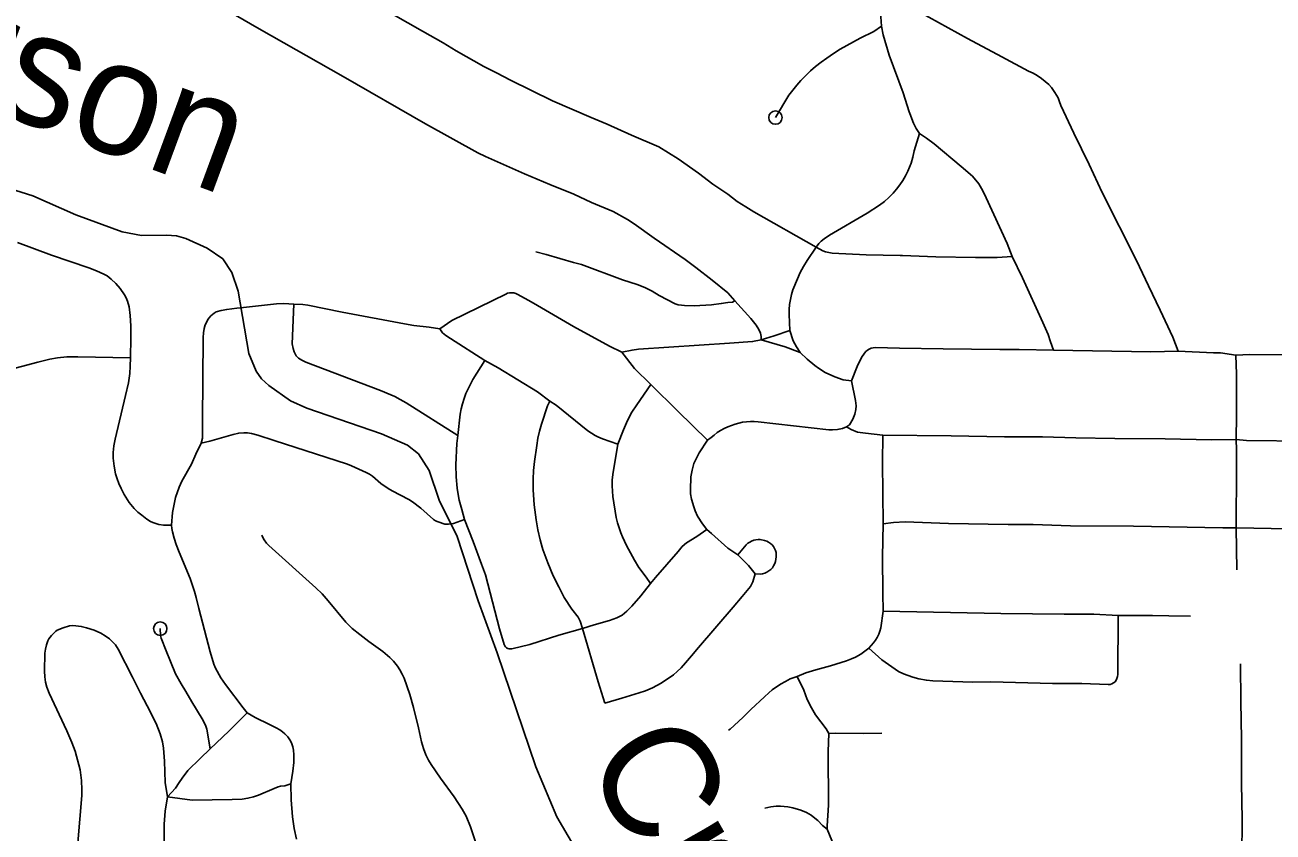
# Model space of a CAD drawing. Extents: x -19 to 366, y -4 to 359.
# Drawn here: x 150.163 to 151.042, y 193.267 to 193.836 of the extents above; entities that cross this region are included whole.
import ezdxf

# ---------------------------------------------------------------- set-up
doc = ezdxf.new("R2010")
doc.units = 0
for name, color, linetype in [('Level 33', 7, 'Continuous'), ('Level 35', 7, 'Continuous'), ('Level 60', 7, 'Continuous')]:
    doc.layers.add(name, color=color, linetype=linetype)

msp = doc.modelspace()

# ---------------------------------------------------------------- linework, layer by layer
at = {"layer": 'Level 33'}
for points in [[(150.72015, 193.67925), (150.67618, 193.70419), (150.67058, 193.70765), (150.66447, 193.71163), (150.65778, 193.7166), (150.64733, 193.72382), (150.63711, 193.73149), (150.62298, 193.74156), (150.60937, 193.75003), (150.59015, 193.75819), (150.57287, 193.76594), (150.56157, 193.77065), (150.53448, 193.78251), (150.50494, 193.79696), (150.49507, 193.80211), (150.48606, 193.80655), (150.46673, 193.81769), (150.45747, 193.82327), (150.44294, 193.83144), (150.37229, 193.87188), (150.31563, 193.90392)], [(150.6628, 193.64156), (150.6578, 193.64726), (150.6469, 193.6562), (150.63536, 193.66505), (150.62785, 193.67065), (150.60613, 193.68574), (150.59204, 193.6959), (150.58731, 193.6988), (150.57715, 193.70445), (150.56197, 193.71071), (150.54938, 193.71669), (150.53265, 193.72337), (150.5147, 193.73108), (150.4872, 193.74312), (150.48193, 193.74577), (150.44499, 193.7663), (150.3871, 193.79954), (150.32802, 193.8332), (150.28854, 193.85605)], [(150.76602, 193.83502), (150.76523, 193.84495), (150.76442, 193.8515), (150.76434, 193.85419), (150.76441, 193.85502), (150.76467, 193.85581), (150.76512, 193.85651), (150.76574, 193.85707)], [(150.79255, 193.84516), (150.82663, 193.82642), (150.85063, 193.81342), (150.86957, 193.80336), (150.87267, 193.80186), (150.87568, 193.80016), (150.87853, 193.79824), (150.88127, 193.79614), (150.88383, 193.79385), (150.88572, 193.79169), (150.88814, 193.78824), (150.89027, 193.78444), (150.89141, 193.78182), (150.89234, 193.77912), (150.90143, 193.7597), (150.91222, 193.73767), (150.92144, 193.71787), (150.94556, 193.66988), (150.95394, 193.65206), (150.96222, 193.63501), (150.971, 193.61597), (150.97474, 193.60604)], [(150.76602, 193.83502), (150.76059, 193.83135), (150.75112, 193.82647), (150.73705, 193.81883), (150.73223, 193.81582), (150.72757, 193.81257), (150.72353, 193.80974), (150.71969, 193.80669), (150.71603, 193.80344), (150.70936, 193.79679), (150.70638, 193.79345), (150.70354, 193.78996), (150.70091, 193.78632), (150.69138, 193.77061)], [(150.78598, 193.77355), (150.78554, 193.77476), (150.78119, 193.78801), (150.77149, 193.81461), (150.76711, 193.8289), (150.76602, 193.83502)], [(150.79268, 193.7593), (150.79039, 193.76303), (150.78846, 193.76667), (150.78598, 193.77355)], [(150.72015, 193.67925), (150.72203, 193.68186), (150.72348, 193.68353), (150.72556, 193.68522), (150.72943, 193.6878), (150.75592, 193.70338), (150.76473, 193.7089), (150.76811, 193.71155), (150.77113, 193.71426), (150.7743, 193.71746), (150.7767, 193.7203), (150.77894, 193.72328), (150.781, 193.72639), (150.78287, 193.7296), (150.78455, 193.73293), (150.78694, 193.73854), (150.78816, 193.74265), (150.78899, 193.74729), (150.79268, 193.7593)], [(150.85792, 193.67282), (150.85447, 193.68194), (150.83972, 193.71413), (150.8373, 193.71904), (150.83465, 193.72384), (150.83001, 193.72926), (150.82208, 193.73626), (150.8032, 193.75205), (150.79759, 193.75611), (150.79268, 193.7593)], [(150.15803, 193.68253), (150.18189, 193.67367), (150.20818, 193.66475), (150.21347, 193.6628), (150.21873, 193.66038), (150.22102, 193.65908), (150.22391, 193.6568), (150.22715, 193.65371), (150.23021, 193.6503), (150.23328, 193.64582), (150.23434, 193.64376)], [(150.70158, 193.62069), (150.70094, 193.63183), (150.70104, 193.6354), (150.70136, 193.63894), (150.70192, 193.64246), (150.70272, 193.64593), (150.70373, 193.64935), (150.70679, 193.65715), (150.70886, 193.66152), (150.71115, 193.66578), (150.71363, 193.66992), (150.72015, 193.67925)], [(150.85792, 193.67282), (150.84752, 193.67208), (150.83229, 193.67218), (150.80426, 193.67257), (150.78074, 193.67346), (150.77912, 193.67352), (150.75524, 193.67397), (150.73123, 193.67523), (150.72666, 193.6761), (150.72468, 193.67667), (150.72015, 193.67925)], [(150.6628, 193.64156), (150.66107, 193.64071), (150.65793, 193.64039), (150.65324, 193.63959), (150.64631, 193.63868), (150.63427, 193.63812), (150.62737, 193.63826), (150.62516, 193.63843), (150.62297, 193.63879), (150.62085, 193.63934), (150.60961, 193.64541), (150.60459, 193.64837), (150.59943, 193.65089), (150.59408, 193.65304), (150.58363, 193.65624), (150.55487, 193.66703), (150.54921, 193.66867), (150.5299, 193.67424), (150.5227, 193.67597)], [(150.88718, 193.60673), (150.88489, 193.61273), (150.8833, 193.61779), (150.87968, 193.62634), (150.86535, 193.65784), (150.85792, 193.67282)], [(150.23434, 193.64376), (150.23531, 193.6414), (150.2365, 193.63731), (150.23732, 193.63134), (150.23771, 193.6239), (150.2377, 193.61543), (150.23741, 193.60144)], [(150.58329, 193.6053), (150.57461, 193.60967), (150.54914, 193.62342), (150.5211, 193.63989), (150.51739, 193.64199), (150.51012, 193.64611), (150.50877, 193.64673), (150.50734, 193.64713), (150.50586, 193.6473), (150.50437, 193.64722), (150.50291, 193.64691), (150.50153, 193.64636), (150.46363, 193.62775), (150.45509, 193.62186)], [(150.31692, 193.63689), (150.31224, 193.63638), (150.30521, 193.63548), (150.30125, 193.63481), (150.29769, 193.63371), (150.29634, 193.63296), (150.29506, 193.63202), (150.29396, 193.63099), (150.29274, 193.62954), (150.29197, 193.62838), (150.2909, 193.62626), (150.29003, 193.62457), (150.28937, 193.62209), (150.28884, 193.61907), (150.28859, 193.61565), (150.28805, 193.55694), (150.28822, 193.54802), (150.28806, 193.54478), (150.28722, 193.54122)], [(150.35235, 193.63927), (150.3454, 193.63962), (150.34024, 193.6394), (150.31692, 193.63689)], [(150.46786, 193.5467), (150.43145, 193.56965), (150.42726, 193.57218), (150.4236, 193.57412), (150.42057, 193.57547), (150.41338, 193.5783), (150.36094, 193.59825), (150.35794, 193.59974), (150.35574, 193.60127), (150.35412, 193.60292), (150.35265, 193.60561), (150.35192, 193.60788), (150.35132, 193.61128), (150.35235, 193.63927)], [(150.45509, 193.62186), (150.44774, 193.62297), (150.43695, 193.6241), (150.43031, 193.62525), (150.3865, 193.6336), (150.36225, 193.63854), (150.35871, 193.63895), (150.35235, 193.63927)], [(150.68138, 193.61412), (150.68138, 193.61648), (150.68084, 193.61868), (150.67974, 193.62146), (150.67792, 193.62447), (150.67414, 193.62905), (150.6628, 193.64156)], [(150.4869, 193.59957), (150.46256, 193.61503), (150.4594, 193.6172), (150.45707, 193.61911), (150.45509, 193.62186)], [(150.70158, 193.62069), (150.69054, 193.61693), (150.68138, 193.61412)], [(150.70872, 193.60516), (150.70616, 193.60927), (150.70395, 193.61329), (150.70158, 193.62069)], [(150.68138, 193.61412), (150.67531, 193.6129), (150.65896, 193.61171), (150.59499, 193.60758), (150.59044, 193.60683), (150.58329, 193.6053)], [(150.70872, 193.60516), (150.69811, 193.60915), (150.68138, 193.61412)], [(150.88718, 193.60673), (150.86289, 193.60725), (150.84931, 193.60737), (150.80935, 193.60773), (150.77876, 193.60818), (150.76172, 193.60858), (150.76025, 193.6085), (150.75882, 193.60817), (150.75744, 193.60762), (150.75618, 193.60685), (150.75505, 193.60588), (150.75411, 193.60474), (150.752, 193.60174), (150.74895, 193.59537), (150.74487, 193.58513)], [(150.97474, 193.60604), (150.95549, 193.60562), (150.88718, 193.60673)], [(150.1226, 193.58512), (150.1722, 193.59839), (150.18067, 193.60046), (150.18616, 193.60141), (150.19275, 193.60204), (150.20027, 193.60222), (150.23741, 193.60144)], [(150.23741, 193.60144), (150.23723, 193.59556), (150.23688, 193.59048), (150.23651, 193.58709), (150.23597, 193.58385), (150.23404, 193.57484), (150.22659, 193.54415), (150.22579, 193.53934), (150.22531, 193.53478), (150.22522, 193.53067), (150.22593, 193.52507), (150.22699, 193.5197), (150.228, 193.51618), (150.22926, 193.51291), (150.23088, 193.50932), (150.23309, 193.50506), (150.23651, 193.49943), (150.23994, 193.49541), (150.24258, 193.49283), (150.24532, 193.49049), (150.24889, 193.48781), (150.25142, 193.48626), (150.25317, 193.48545), (150.2574, 193.48409), (150.26083, 193.48345), (150.26185, 193.48348), (150.2664, 193.4836)], [(150.46786, 193.5467), (150.46958, 193.56177), (150.4703, 193.56545), (150.47119, 193.56909), (150.47226, 193.57267), (150.47356, 193.57619), (150.47502, 193.57964), (150.47847, 193.58624), (150.4869, 193.59957)], [(150.53257, 193.57099), (150.52384, 193.57757), (150.49629, 193.59445), (150.4869, 193.59957)], [(150.60367, 193.58254), (150.59218, 193.59399), (150.58329, 193.6053)], [(150.74487, 193.58513), (150.73898, 193.58584), (150.73325, 193.58807), (150.72633, 193.59118), (150.72163, 193.59417), (150.71921, 193.59594), (150.71381, 193.60051), (150.70872, 193.60516)], [(151.01536, 193.60339), (151.00463, 193.60495), (150.99973, 193.60494), (150.97474, 193.60604)], [(151.07812, 193.60336), (151.02516, 193.60369), (151.01536, 193.60339)], [(151.01563, 193.5438), (151.01585, 193.56098), (151.01579, 193.58993), (151.01536, 193.60339)], [(150.58051, 193.54063), (150.58445, 193.55082), (150.58733, 193.55727), (150.59038, 193.56316), (150.59372, 193.56841), (150.60367, 193.58254)], [(150.64345, 193.54336), (150.62257, 193.56375), (150.60367, 193.58254)], [(150.74138, 193.55289), (150.74345, 193.55433), (150.74579, 193.55827), (150.74735, 193.56169), (150.74803, 193.56492), (150.74819, 193.56756), (150.74777, 193.57145), (150.74487, 193.58513)], [(150.55555, 193.41076), (150.55391, 193.41588), (150.55247, 193.41866), (150.54811, 193.42452), (150.54277, 193.43256), (150.53892, 193.44022), (150.53486, 193.44778), (150.53112, 193.45704), (150.52774, 193.46644), (150.52731, 193.46799), (150.52585, 193.47331), (150.52422, 193.48025), (150.5229, 193.48726), (150.52168, 193.49788), (150.52082, 193.50854), (150.52088, 193.51592), (150.52121, 193.52218), (150.52181, 193.52843), (150.52334, 193.5397), (150.52426, 193.54472), (150.52539, 193.54969), (150.52671, 193.55462), (150.53089, 193.56756), (150.53257, 193.57099)], [(150.58051, 193.54063), (150.56957, 193.54447), (150.56641, 193.54576), (150.56444, 193.5467), (150.55934, 193.54993), (150.53696, 193.56814), (150.53257, 193.57099)], [(150.64345, 193.54336), (150.64603, 193.54519), (150.64815, 193.54705), (150.6504, 193.54875), (150.65277, 193.55027), (150.65526, 193.55161), (150.65783, 193.55276), (150.66303, 193.55468), (150.66564, 193.55545), (150.6683, 193.55603), (150.67101, 193.55642), (150.67373, 193.55661), (150.67643, 193.5566), (150.67916, 193.5564), (150.72885, 193.55077), (150.73152, 193.55076), (150.735, 193.55098), (150.73618, 193.55123), (150.73858, 193.55173), (150.74138, 193.55289)], [(150.47247, 193.48754), (150.46479, 193.48466), (150.46132, 193.48417), (150.45985, 193.48415), (150.45861, 193.48433), (150.454, 193.48582), (150.4522, 193.48668), (150.45079, 193.48764), (150.44172, 193.49565), (150.436, 193.49999), (150.43344, 193.50156), (150.42151, 193.50776), (150.41881, 193.50938), (150.41375, 193.51293), (150.40773, 193.51809), (150.40555, 193.51952), (150.40339, 193.52063), (150.39294, 193.5254), (150.3903, 193.52645), (150.33865, 193.54312), (150.32697, 193.54702), (150.32263, 193.54812), (150.31975, 193.54857), (150.31717, 193.54861), (150.31369, 193.54838), (150.30963, 193.5474), (150.2934, 193.54283), (150.28722, 193.54122)], [(150.47247, 193.48754), (150.47067, 193.49462), (150.46884, 193.5011), (150.46759, 193.50805), (150.46733, 193.50963), (150.46657, 193.51767), (150.46632, 193.52611), (150.46703, 193.54109), (150.46786, 193.5467)], [(150.76688, 193.54702), (150.75474, 193.54824), (150.74924, 193.54904), (150.74478, 193.5509), (150.74138, 193.55289)], [(150.76721, 193.48443), (150.76677, 193.52776), (150.76688, 193.54702)], [(151.01563, 193.5438), (150.99832, 193.54374), (150.96578, 193.54435), (150.93015, 193.54462), (150.90281, 193.54506), (150.87932, 193.5457), (150.85267, 193.54572), (150.81502, 193.54646), (150.76688, 193.54702)], [(150.2664, 193.4836), (150.26703, 193.49248), (150.2691, 193.50316), (150.27177, 193.5104), (150.27348, 193.51446), (150.28027, 193.52653), (150.28335, 193.53355), (150.28722, 193.54122)], [(150.60344, 193.44243), (150.60037, 193.44703), (150.59519, 193.45381), (150.59215, 193.45886), (150.58927, 193.46401), (150.58658, 193.46926), (150.58379, 193.47525), (150.58262, 193.47808), (150.58135, 193.48164), (150.58027, 193.48526), (150.57938, 193.48893), (150.57695, 193.5038), (150.57662, 193.50755), (150.57649, 193.51132), (150.57658, 193.5153), (150.57689, 193.51928), (150.58051, 193.54063)], [(150.64306, 193.48062), (150.64005, 193.48459), (150.63655, 193.48984), (150.63485, 193.49368), (150.63385, 193.49637), (150.63229, 193.50182), (150.63161, 193.50552), (150.63149, 193.50853), (150.63179, 193.51763), (150.63271, 193.52233), (150.63404, 193.52693), (150.63526, 193.52974), (150.63775, 193.53454), (150.64345, 193.54336)], [(151.01554, 193.48176), (151.0159, 193.52448), (151.01596, 193.53656), (151.01563, 193.5438)], [(151.26651, 193.54001), (151.25943, 193.53985), (151.24084, 193.53985), (151.22114, 193.54042), (151.17904, 193.5409), (151.1643, 193.54119), (151.11868, 193.5421), (151.09246, 193.54215), (151.06547, 193.54273), (151.02297, 193.54319), (151.01563, 193.5438)], [(150.50294, 193.39674), (150.5021, 193.39723), (150.50137, 193.39789), (150.50082, 193.39869), (150.50044, 193.39959), (150.49715, 193.41058), (150.48742, 193.44851), (150.48442, 193.4562), (150.47869, 193.47197), (150.47247, 193.48754)], [(150.76727, 193.42303), (150.76702, 193.43557), (150.76681, 193.46133), (150.76721, 193.48443)], [(151.01554, 193.48176), (151.00624, 193.4816), (150.94337, 193.48281), (150.89898, 193.48313), (150.87281, 193.48394), (150.85519, 193.48397), (150.81313, 193.48467), (150.78268, 193.48588), (150.77452, 193.48539), (150.76721, 193.48443)], [(150.31959, 193.35135), (150.31664, 193.35494), (150.30421, 193.37139), (150.30107, 193.37596), (150.29717, 193.3828), (150.29602, 193.38572), (150.29348, 193.39444), (150.28559, 193.42479), (150.28376, 193.43269), (150.28255, 193.4369), (150.27937, 193.44591), (150.27161, 193.46456), (150.26955, 193.46998), (150.26814, 193.47451), (150.26699, 193.47882), (150.26654, 193.48111), (150.2664, 193.4836)], [(150.48417, 193.24854), (150.47672, 193.27116), (150.4738, 193.27854), (150.47095, 193.28358), (150.46534, 193.29219), (150.45554, 193.30549), (150.44902, 193.31496), (150.44708, 193.31812), (150.44531, 193.32183), (150.44369, 193.32625), (150.44227, 193.33091), (150.4401, 193.34083), (150.43669, 193.35507), (150.43414, 193.36431), (150.42998, 193.37589), (150.42874, 193.37853), (150.42694, 193.3817), (150.42526, 193.38421), (150.4225, 193.38775), (150.41996, 193.39028), (150.41495, 193.39451), (150.40529, 193.40162), (150.39887, 193.40654), (150.39348, 193.41086), (150.39107, 193.41303), (150.38909, 193.41519), (150.37663, 193.43024), (150.37224, 193.43526), (150.36778, 193.4395), (150.33487, 193.46921), (150.33328, 193.47088), (150.33151, 193.47317), (150.33051, 193.47478), (150.32984, 193.4765)], [(150.60344, 193.44243), (150.60689, 193.44666), (150.62285, 193.46502), (150.6258, 193.46858), (150.6288, 193.47123), (150.6361, 193.47558), (150.64306, 193.48062)], [(150.66494, 193.46256), (150.65792, 193.46743), (150.64627, 193.47763), (150.64306, 193.48062)], [(151.26608, 193.47836), (151.24269, 193.47805), (151.21726, 193.47848), (151.18049, 193.47885), (151.1695, 193.47908), (151.14734, 193.47955), (151.08988, 193.48027), (151.01554, 193.48176)], [(151.0162, 193.45213), (151.01554, 193.48176)], [(150.6772, 193.44937), (150.68064, 193.44903), (150.68227, 193.44928), (150.68386, 193.44976), (150.68538, 193.45045), (150.6868, 193.45133), (150.68807, 193.4524), (150.6892, 193.45362), (150.69012, 193.45499), (150.69089, 193.45647), (150.69143, 193.45804), (150.69198, 193.4612), (150.692, 193.46275), (150.69179, 193.46427), (150.69137, 193.46576), (150.69076, 193.46718), (150.68996, 193.4685), (150.689, 193.46969), (150.68785, 193.47074), (150.6866, 193.47163), (150.68522, 193.47234), (150.68376, 193.47285), (150.68072, 193.47339), (150.67918, 193.47342), (150.67762, 193.47326), (150.67611, 193.47291), (150.67464, 193.47237), (150.67326, 193.47165), (150.67198, 193.47077), (150.67083, 193.46973), (150.66494, 193.46256)], [(150.6772, 193.44937), (150.67248, 193.4551), (150.66494, 193.46256)], [(150.59542, 193.36539), (150.59997, 193.36694), (150.60474, 193.36901), (150.61099, 193.37226), (150.61971, 193.37827), (150.62221, 193.38041), (150.62492, 193.38308), (150.62813, 193.38654), (150.63224, 193.39164), (150.63721, 193.39737), (150.6617, 193.42572), (150.66795, 193.43324), (150.67377, 193.44028), (150.67548, 193.44356), (150.6772, 193.44937)], [(150.55555, 193.41076), (150.56376, 193.4134), (150.57464, 193.41631), (150.57974, 193.41834), (150.58168, 193.41922), (150.5835, 193.42029), (150.58521, 193.42154), (150.58678, 193.42296), (150.59039, 193.42659), (150.59664, 193.43368), (150.60344, 193.44243)], [(150.75704, 193.39686), (150.76032, 193.40058), (150.76175, 193.40251), (150.76302, 193.40455), (150.76407, 193.4067), (150.76495, 193.40893), (150.76564, 193.41122), (150.76727, 193.42303)], [(150.93254, 193.41993), (150.9155, 193.42088), (150.89466, 193.42087), (150.85003, 193.42134), (150.76727, 193.42303)], [(150.93254, 193.41993), (150.93226, 193.37845), (150.93207, 193.37705), (150.93171, 193.37569), (150.93113, 193.37439), (150.93041, 193.37319), (150.92934, 193.37243), (150.92817, 193.37185), (150.92693, 193.37144), (150.92566, 193.37123), (150.90695, 193.37195), (150.88648, 193.37203), (150.84304, 193.37317), (150.83026, 193.3729), (150.80223, 193.37382), (150.7976, 193.37429), (150.79227, 193.37528), (150.78797, 193.37645), (150.78148, 193.37876), (150.77805, 193.38039), (150.76622, 193.38867), (150.75704, 193.39686)], [(150.98358, 193.41955), (150.96837, 193.41981), (150.95672, 193.41985), (150.93254, 193.41993)], [(150.26343, 193.29216), (150.26176, 193.30224), (150.26135, 193.31742), (150.26075, 193.32649), (150.26002, 193.33107), (150.25841, 193.33658), (150.25556, 193.3438), (150.24918, 193.3563), (150.24443, 193.36514), (150.23893, 193.37655), (150.22875, 193.39633), (150.22679, 193.39929), (150.22485, 193.40148), (150.22256, 193.40353), (150.21968, 193.40569), (150.21659, 193.40751), (150.21189, 193.4095), (150.20658, 193.41133), (150.20276, 193.41223), (150.19893, 193.41276), (150.19658, 193.41289), (150.19449, 193.41261), (150.19007, 193.41125), (150.18577, 193.40954), (150.18479, 193.40889), (150.18185, 193.40596), (150.17995, 193.40354), (150.17919, 193.40202), (150.17823, 193.39937), (150.17757, 193.39621), (150.1772, 193.39353), (150.17685, 193.38076), (150.17706, 193.3767), (150.17763, 193.37295), (150.17851, 193.36957), (150.18013, 193.36536), (150.19255, 193.33873), (150.19623, 193.33043), (150.19862, 193.32436), (150.20195, 193.31124), (150.20293, 193.30378), (150.20327, 193.29711), (150.2031, 193.2932), (150.20039, 193.25974)], [(150.29359, 193.32595), (150.29125, 193.33989), (150.29034, 193.34265), (150.28784, 193.34727), (150.28066, 193.35906), (150.27649, 193.3664), (150.27308, 193.37188), (150.26917, 193.37893), (150.26556, 193.38744), (150.26258, 193.39501), (150.2591, 193.40389), (150.25868, 193.40582), (150.25839, 193.41069)], [(150.50294, 193.39674), (150.50388, 193.39644), (150.50485, 193.39636), (150.50582, 193.39648), (150.51854, 193.39951), (150.53899, 193.40619), (150.55555, 193.41076)], [(150.57126, 193.35825), (150.56662, 193.37317), (150.55555, 193.41076)], [(150.70657, 193.37709), (150.7128, 193.37948), (150.71989, 193.38171), (150.73003, 193.38453), (150.74132, 193.38812), (150.74481, 193.38943), (150.7478, 193.3907), (150.75146, 193.3927), (150.75704, 193.39686)], [(151.01903, 193.23458), (151.01963, 193.25044), (151.0199, 193.27621), (151.01941, 193.30189), (151.01949, 193.33316), (151.01884, 193.35912), (151.0186, 193.3859)], [(150.65842, 193.33908), (150.65958, 193.33999), (150.66839, 193.34801), (150.674, 193.35368), (150.68374, 193.36274), (150.68669, 193.36549), (150.6891, 193.36749), (150.69495, 193.37151), (150.69837, 193.37356), (150.70186, 193.37541), (150.70657, 193.37709)], [(150.729, 193.33687), (150.72705, 193.34005), (150.71963, 193.3501), (150.71666, 193.35495), (150.71374, 193.36075), (150.71129, 193.36736), (150.70657, 193.37709)], [(150.57126, 193.35825), (150.58317, 193.36165), (150.59542, 193.36539)], [(150.29359, 193.32595), (150.30665, 193.33837), (150.31959, 193.35135)], [(150.35036, 193.30138), (150.35178, 193.31026), (150.35233, 193.31641), (150.35242, 193.32192), (150.35214, 193.32513), (150.35166, 193.32752), (150.3507, 193.33029), (150.3497, 193.33232), (150.34816, 193.33441), (150.34608, 193.33671), (150.34453, 193.33806), (150.34247, 193.33944), (150.33996, 193.34092), (150.33532, 193.34328), (150.32516, 193.34803), (150.31959, 193.35135)], [(150.72782, 193.26937), (150.72772, 193.27189), (150.72871, 193.28628), (150.7286, 193.32409), (150.729, 193.33687)], [(150.76618, 193.33705), (150.75358, 193.3369), (150.73359, 193.33707), (150.729, 193.33687)], [(150.26343, 193.29216), (150.26922, 193.29825), (150.27159, 193.30222), (150.2737, 193.30532), (150.27782, 193.31067), (150.28645, 193.31923), (150.29359, 193.32595)], [(150.35036, 193.30138), (150.34605, 193.30001), (150.34302, 193.29968), (150.34128, 193.29921), (150.33857, 193.29817), (150.32763, 193.29345), (150.32397, 193.29221), (150.32011, 193.29121), (150.31606, 193.29065), (150.30899, 193.29027), (150.28096, 193.28991), (150.26343, 193.29216)], [(150.35036, 193.30138), (150.35046, 193.29021), (150.35148, 193.27818), (150.3527, 193.27001), (150.3543, 193.26237)], [(150.26153, 193.24089), (150.26114, 193.25572), (150.26116, 193.2731), (150.26188, 193.28223), (150.26343, 193.29216)], [(150.72782, 193.26937), (150.72442, 193.27207), (150.72117, 193.27561), (150.7191, 193.27732), (150.71646, 193.27933), (150.71314, 193.28124), (150.7093, 193.28282), (150.70366, 193.28456), (150.70001, 193.28525), (150.69498, 193.28572), (150.69185, 193.2857), (150.68822, 193.2853), (150.68396, 193.28431)], [(150.73847, 193.2402), (150.73682, 193.24651), (150.73385, 193.25474), (150.72782, 193.26937)]]:
    msp.add_lwpolyline(points, dxfattribs=at)
for centre in [(150.69138, 193.77061), (150.25839, 193.41069)]:
    msp.add_circle(centre, 0.00473, dxfattribs=at)
at = {"layer": 'Level 35'}
for points in [[(150.14377, 193.72318), (150.16864, 193.7154), (150.19887, 193.70215), (150.23155, 193.69006), (150.24521, 193.68751), (150.26282, 193.68783), (150.26983, 193.68732), (150.27647, 193.68547), (150.2913, 193.67856), (150.30235, 193.67105), (150.30887, 193.66161), (150.31334, 193.64835), (150.3207, 193.60455), (150.32592, 193.59206), (150.32975, 193.58659), (150.33472, 193.58188), (150.35015, 193.57117), (150.36156, 193.56595), (150.41417, 193.54794), (150.43242, 193.53991), (150.44004, 193.5339), (150.44772, 193.52218), (150.45471, 193.50116)], [(150.45471, 193.50116), (150.46742, 193.47563), (150.48219, 193.43018), (150.49556, 193.39364), (150.52274, 193.31335), (150.53761, 193.27815), (150.56316, 193.23449), (150.59103, 193.18573), (150.61007, 193.15056), (150.6126, 193.14299), (150.61671, 193.1265), (150.62295, 193.10433), (150.64704, 193.05478), (150.65029, 193.0512), (150.66686, 193.04031), (150.6781, 193.03186), (150.68861, 193.02054), (150.71838, 192.99419), (150.73134, 192.98347), (150.75951, 192.96736), (150.77984, 192.95992), (150.79367, 192.95946)]]:
    msp.add_lwpolyline(points, dxfattribs=at)
at = {"layer": 'Level 60'}
for points in [[(154.11585, 1.87092), (153.9063, 10.48743), (153.69602, 19.10409), (153.48501, 27.72087), (153.27327, 36.3378), (153.0608, 44.95486), (152.84759, 53.57206), (152.63366, 62.1894), (152.419, 70.80688), (152.20362, 79.42449), (151.98751, 88.04225), (151.77068, 96.66014), (151.55312, 105.27817), (151.33484, 113.89634), (151.11584, 122.51465), (150.89612, 131.13311), (150.67568, 139.7517), (150.45452, 148.37043), (150.23264, 156.98931), (150.01005, 165.60832), (149.78674, 174.22748), (149.56272, 182.84677), (149.33799, 191.46621), (149.11254, 200.0858), (148.88638, 208.70552), (148.65952, 217.32539), (148.43194, 225.9454), (148.20366, 234.56555), (147.97466, 243.18584), (147.74497, 251.80628), (147.51457, 260.42687), (147.28346, 269.04759), (147.05165, 277.66846), (146.81914, 286.28948), (146.58593, 294.91064), (146.35202, 303.53194), (146.11742, 312.15339), (145.88211, 320.77499), (145.64611, 329.39673), (145.40941, 338.01861), (145.17202, 346.64065)], [(0, 189.51617), (7.11214, 189.52059), (14.22427, 189.53386), (21.33637, 189.55597), (28.44845, 189.58693), (35.56048, 189.62672), (42.67245, 189.67537), (49.78436, 189.73285), (56.89619, 189.79918), (64.00793, 189.87436), (71.11958, 189.95838), (78.23111, 190.05124), (85.34253, 190.15294), (92.45381, 190.26349), (99.56495, 190.38288), (106.67593, 190.51112), (113.78675, 190.6482), (120.89739, 190.79412), (128.00785, 190.94888), (135.11811, 191.11248), (142.22816, 191.28493), (149.33799, 191.46621), (156.44759, 191.65634), (163.55694, 191.85531), (170.66605, 192.06312), (177.77489, 192.27977), (184.88345, 192.50526), (191.99173, 192.73959), (199.09971, 192.98276), (206.20739, 193.23477), (213.31474, 193.49561), (220.42177, 193.7653), (227.52845, 194.04382), (234.63479, 194.33118), (241.74076, 194.62738), (248.84635, 194.93241), (255.95157, 195.24628), (263.05638, 195.56898), (270.16079, 195.90052), (277.26478, 196.24089), (284.36834, 196.5901), (291.47147, 196.94814), (298.57414, 197.31501), (305.67635, 197.69072), (312.77809, 198.07525), (319.87934, 198.46862), (326.9801, 198.87082), (334.08035, 199.28185), (341.18009, 199.7017)]]:
    msp.add_spline(points, degree=3, dxfattribs=at)

# ---------------------------------------------------------------- texts
at = {"layer": 'Level 35'}
for s, rotation, p in [('Jimerson', 339.76055, (149.89474, 193.86599)), ('Cr.', 299.59138, (150.55583, 193.31845))]:
    msp.add_text(s, height=0.08, rotation=rotation, dxfattribs=at).set_placement(p)

doc.saveas('drawing.dxf')
